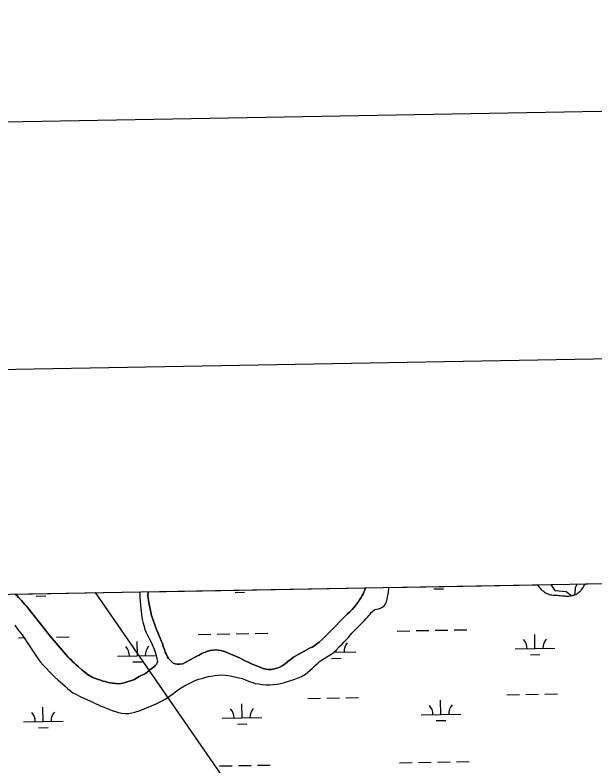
# Model space of a CAD drawing. Extents: x 3914892 to 3953151, y 242587 to 268572.
# Drawn here: x 3937056 to 3938519, y 266092 to 267989 of the extents above; entities that cross this region are included whole.
import ezdxf

# ---------------------------------------------------------------- set-up
doc = ezdxf.new("R2010")
doc.units = 0
for name, color, linetype in [('G-ANNO-NPLT', 7, 'Continuous'), ('V-ANNO-SYMB', 7, 'Continuous'), ('V-GRID-FRAM', 7, 'Continuous'), ('V-RIVR-EDGE', 7, 'Continuous'), ('V-TOPO-SHOR', 7, 'Continuous'), ('V-UTIL-LINE', 7, 'Continuous'), ('V-WETL-SWMP', 7, 'Continuous')]:
    doc.layers.add(name, color=color, linetype=linetype)

msp = doc.modelspace()

# ---------------------------------------------------------------- linework, layer by layer
at = {"layer": 'G-ANNO-NPLT'}
msp.add_lwpolyline([(3915907.3, 243169.8), (3952568.1, 243825.7), (3952135.8, 267988.5), (3915475, 267332.6)], close=True, dxfattribs=at)
at = {"layer": 'V-ANNO-SYMB'}
msp.add_lwpolyline([(3918645.8, 243844), (3951723.7, 244435.8), (3951313.8, 267348.7), (3918235.9, 266756.9), (3918645.8, 243844)], dxfattribs=at)
at = {"layer": 'V-GRID-FRAM'}
msp.add_lwpolyline([(3918836.6, 266200.2), (3950733.3, 266770.9), (3951066.5, 248591.3), (3919153.9, 248020.4), (3918836.6, 266200.2)], dxfattribs=at)
at = {"layer": 'V-RIVR-EDGE'}
msp.add_lwpolyline([(3938408.1, 266550.4), (3938417.8, 266535.4), (3938446.6, 266532.9), (3938460.4, 266522.9), (3938469.2, 266525.4), (3938470.5, 266542.9), (3938473.9, 266551.6)], dxfattribs=at)
at = {"layer": 'V-TOPO-SHOR'}
for points in [[(3937637.3, 266309.3), (3937644.8, 266306.4), (3937649.8, 266304.4), (3937655.5, 266302.6), (3937662, 266300.7), (3937669.9, 266299.1), (3937680.1, 266297.8), (3937688.9, 266296.8), (3937698.9, 266297.1), (3937707.4, 266297.7), (3937716.8, 266298.9), (3937725.5, 266300.5), (3937733.1, 266302.4), (3937761.4, 266311.1), (3937770.5, 266314.4), (3937778.3, 266317.8), (3937788.8, 266323.8), (3937805.5, 266338), (3937810, 266342.5), (3937814.2, 266346.9), (3937819.4, 266351.8), (3937824.1, 266355.5), (3937829.3, 266359.2), (3937859.8, 266379), (3937864.9, 266383.4), (3937874.9, 266393.5), (3937880.9, 266399.8), (3937885.7, 266404.8), (3937891.3, 266410.9), (3937896.8, 266416.8), (3937902.1, 266422.9), (3937906, 266427.2), (3937936.7, 266458.9), (3937942.2, 266464.6), (3937946.2, 266469.1), (3937948.8, 266472.3), (3937951.8, 266475.8), (3937953.6, 266478), (3937955.6, 266480.2), (3937957.5, 266482.3), (3937960.4, 266484.7), (3937964, 266486.9), (3937967.5, 266488.2), (3937972.7, 266489), (3937977.8, 266490.3), (3937982.8, 266492.9), (3937987.2, 266496.4), (3937989.7, 266499.7), (3937992.8, 266506.5), (3937994.5, 266512.9), (3937996, 266519.2), (3937997.5, 266525.8), (3937998.4, 266532), (3937998.8, 266539), (3937998.5, 266543.1)], [(3937894, 266475.1), (3937900.3, 266481.2), (3937906.3, 266487.6), (3937912.3, 266494.3), (3937917.2, 266500.5), (3937921.3, 266506.1), (3937925.3, 266512), (3937928.8, 266517.6), (3937931.8, 266522.8), (3937934.1, 266527), (3937936.1, 266531.3), (3937938.6, 266536.1), (3937940.3, 266540.7), (3937940.7, 266542.1)], [(3937055.8, 266526.2), (3937060.9, 266521.4), (3937064.6, 266517.6), (3937071.8, 266509.9), (3937076.3, 266505), (3937080.7, 266499.9), (3937085.1, 266494.7), (3937091.1, 266487.3), (3937097.5, 266479.4), (3937103.8, 266471.1), (3937141.9, 266422.9), (3937148.1, 266415.1), (3937154.1, 266407.7), (3937189.8, 266366.7), (3937193.3, 266363.3), (3937196.9, 266359.7), (3937200.7, 266356.1), (3937204.6, 266352.5), (3937209, 266348.4), (3937215.7, 266342.6), (3937224, 266335.2), (3937232.4, 266328), (3937239.9, 266321.8), (3937249.9, 266316.1), (3937253.9, 266314.4), (3937258.8, 266312.6), (3937265.9, 266310.3), (3937271.8, 266308.4), (3937277.1, 266306.6), (3937283.5, 266305), (3937290.5, 266303.2), (3937296.8, 266301.9), (3937302.3, 266300.9), (3937309.6, 266300), (3937316.4, 266299.9), (3937323.8, 266300.4), (3937331.2, 266301.9), (3937357.5, 266310.7), (3937362.4, 266313.8), (3937369, 266317.9), (3937373.6, 266320.4), (3937378.2, 266322.5), (3937381.8, 266324.1), (3937385.3, 266325.8), (3937388.1, 266327.7), (3937390.3, 266329.6), (3937393.8, 266333.2), (3937396.6, 266335.3), (3937400.9, 266338.3), (3937405.1, 266341.3), (3937408, 266343.6), (3937410.5, 266346.4), (3937412.6, 266349.3), (3937413.5, 266350.7), (3937414.8, 266354), (3937415.3, 266355.5)], [(3937370.1, 266531.8), (3937370.3, 266525.9), (3937370.8, 266518.3), (3937371.8, 266507.6), (3937372.3, 266498.4), (3937373.1, 266490.6), (3937373.9, 266483), (3937375, 266474.7), (3937375.6, 266469.2), (3937376.7, 266462.1), (3937378.4, 266455.2), (3937381.3, 266444.3), (3937383.6, 266436.7), (3937385.5, 266430.6), (3937390.4, 266420.7), (3937394.9, 266412.3), (3937399.8, 266402.7), (3937403.6, 266394.8), (3937406.6, 266386.9), (3937409.1, 266379.8), (3937411.4, 266372.3), (3937412.8, 266367), (3937413.9, 266362.3), (3937415.3, 266355.5)], [(3937391.4, 266532.2), (3937390.7, 266520.7), (3937391.2, 266516), (3937392.1, 266510.5), (3937393, 266505), (3937400.2, 266471.9), (3937413, 266436.4), (3937416.2, 266429.4), (3937419.7, 266421.1), (3937422.2, 266414.8), (3937424.8, 266408.4), (3937427.4, 266401.2), (3937429.8, 266393.8), (3937432.6, 266386), (3937434.9, 266379.8), (3937437.1, 266374.9), (3937440.5, 266367.3), (3937443.2, 266363.3), (3937447.9, 266358.2), (3937452.2, 266354.1), (3937455, 266351.9), (3937459.4, 266350.2), (3937464.4, 266349), (3937471.3, 266349), (3937479.1, 266350.3), (3937506.9, 266364.9), (3937514.7, 266369.1), (3937520.1, 266372), (3937525.3, 266374.9), (3937530.6, 266377.7), (3937536.5, 266379.8), (3937541.7, 266381.7), (3937548.5, 266383.6), (3937554.5, 266384.6), (3937560.9, 266385), (3937567.8, 266384.5), (3937574.9, 266383.4), (3937584.2, 266381), (3937622.1, 266365.1), (3937628.2, 266361.6), (3937636, 266357.7), (3937644.4, 266353.9), (3937652.6, 266350.3), (3937662.3, 266346), (3937667.8, 266343.8), (3937681.9, 266338.2), (3937688.6, 266336.3), (3937694.7, 266335.5), (3937702.1, 266335.4), (3937710.7, 266337.2), (3937716, 266338.7), (3937722.4, 266340.9), (3937730.1, 266344.6), (3937737.6, 266350), (3937744.5, 266355.7), (3937750.4, 266360.2), (3937758.7, 266366.7), (3937800.1, 266390), (3937805.2, 266392.5), (3937811.9, 266396.1), (3937817.7, 266400.3), (3937823.3, 266404.8), (3937830.7, 266411.5), (3937853.3, 266434.2), (3937886.4, 266467.6), (3937894, 266475.1)], [(3937055.4, 266447.6), (3937060.3, 266440.1), (3937065.4, 266433.3), (3937073.4, 266423.4), (3937094.3, 266391), (3937114.6, 266361.3), (3937120, 266354.1), (3937126.6, 266346.4), (3937134.3, 266338.8), (3937143.2, 266329.3), (3937149.3, 266322.7), (3937155, 266317.3), (3937163.7, 266309.6), (3937181.8, 266293.2), (3937188.2, 266287.6), (3937196.1, 266281.2), (3937201.6, 266276.8), (3937207, 266274.1), (3937223.3, 266265.7), (3937251.6, 266253), (3937257.9, 266249.9), (3937264.3, 266247.1), (3937272.4, 266243.5), (3937280.1, 266240.2), (3937301.1, 266232), (3937309, 266229.6), (3937317.1, 266227.3), (3937324.8, 266225.3), (3937333.8, 266224.2), (3937341.9, 266224.5), (3937350.3, 266226.1), (3937357.9, 266228), (3937371.8, 266232.4), (3937412.1, 266249), (3937426.9, 266256.6), (3937436.5, 266261.5), (3937448.3, 266270), (3937456.6, 266275.8), (3937464.8, 266282.3), (3937473.5, 266288.8), (3937483.1, 266294.7), (3937497.1, 266301.2), (3937512.3, 266308.4), (3937519.6, 266311), (3937527.1, 266313.3), (3937535, 266315.5), (3937543.6, 266317.7), (3937550.8, 266318.9), (3937559.7, 266320.4), (3937569.4, 266321.5), (3937577.3, 266321.9), (3937586.2, 266321.7), (3937594.7, 266320.9), (3937621.6, 266314.9), (3937628.5, 266312.9), (3937637.3, 266309.3)]]:
    msp.add_lwpolyline(points, dxfattribs=at)
at = {"layer": 'V-UTIL-LINE'}
msp.add_lwpolyline([(3937257.7, 266529.8), (3940896.3, 261259), (3942305.5, 257189.6), (3945242.9, 251786.9), (3947661.4, 248530.4)], dxfattribs=at)
at = {"layer": 'V-WETL-SWMP'}
for p, q in [((3937391.4, 266532.2), (3937940.7, 266542.1)), ((3937938.6, 266536.1), (3937936.1, 266531.3)), ((3937940.3, 266540.7), (3937938.6, 266536.1)), ((3937940.7, 266542.1), (3937940.3, 266540.7)), ((3937998.4, 266532), (3937998.8, 266539)), ((3937998.5, 266543.1), (3938373.9, 266549.8)), ((3937998.8, 266539), (3937998.5, 266543.1)), ((3938112.7, 266539.2), (3938136.7, 266539.7)), ((3938373.9, 266549.8), (3938376.2, 266546.8)), ((3938376.2, 266546.8), (3938378.4, 266543.8)), ((3938378.4, 266543.8), (3938380.7, 266541.1)), ((3938380.7, 266541.1), (3938383.7, 266538)), ((3938383.7, 266538), (3938386.4, 266535.6)), ((3938481.7, 266533.3), (3938484.3, 266536.1)), ((3938484.3, 266536.1), (3938487, 266539.3)), ((3938487, 266539.3), (3938489.3, 266542.8)), ((3938489.3, 266542.8), (3938491.2, 266545.9)), ((3938491.2, 266545.9), (3938493, 266548.9)), ((3938493, 266548.9), (3938495.1, 266551.6)), ((3938495.1, 266551.6), (3938495.4, 266552)), ((3938495.4, 266552), (3938581.2, 266553.5)), ((3937055.8, 266526.2), (3937370.1, 266531.8)), ((3937060.9, 266521.4), (3937055.8, 266526.2)), ((3937064.6, 266517.6), (3937060.9, 266521.4)), ((3937071.8, 266509.9), (3937064.6, 266517.6)), ((3937109.1, 266521.3), (3937133.1, 266521.7)), ((3937370.1, 266531.8), (3937370.3, 266525.9)), ((3937370.3, 266525.9), (3937370.8, 266518.3)), ((3937370.8, 266518.3), (3937371.8, 266507.6)), ((3937390.7, 266520.7), (3937391.4, 266532.2)), ((3937391.2, 266516), (3937390.7, 266520.7)), ((3937610.9, 266530.3), (3937634.9, 266530.7)), ((3937928.8, 266517.6), (3937925.3, 266512)), ((3937931.8, 266522.8), (3937928.8, 266517.6)), ((3937934.1, 266527), (3937931.8, 266522.8)), ((3937936.1, 266531.3), (3937934.1, 266527)), ((3937994.5, 266512.9), (3937996, 266519.2)), ((3937996, 266519.2), (3937997.5, 266525.8)), ((3937997.5, 266525.8), (3937998.4, 266532)), ((3938386.4, 266535.6), (3938389.3, 266533.2)), ((3938389.3, 266533.2), (3938391.8, 266531.3)), ((3938391.8, 266531.3), (3938394.4, 266529.6)), ((3938394.4, 266529.6), (3938397.4, 266527.7)), ((3938397.4, 266527.7), (3938400.3, 266526.4)), ((3938400.3, 266526.4), (3938404, 266525.1)), ((3938404, 266525.1), (3938407, 266524.3)), ((3938407, 266524.3), (3938410.6, 266523.9)), ((3938410.6, 266523.9), (3938414.1, 266523.8)), ((3938414.1, 266523.8), (3938417.3, 266523.6)), ((3938417.3, 266523.6), (3938421.2, 266523.4)), ((3938421.2, 266523.4), (3938424.6, 266523.2)), ((3938424.6, 266523.2), (3938427.9, 266522.9)), ((3938427.9, 266522.9), (3938431, 266522.7)), ((3938431, 266522.7), (3938435.3, 266522.1)), ((3938435.3, 266522.1), (3938439.2, 266521.7)), ((3938439.2, 266521.7), (3938443, 266521.4)), ((3938443, 266521.4), (3938446, 266521)), ((3938446, 266521), (3938450.2, 266520.9)), ((3938450.2, 266520.9), (3938453.5, 266521)), ((3938453.5, 266521), (3938458, 266521.5)), ((3938458, 266521.5), (3938461.1, 266522.2)), ((3938461.1, 266522.2), (3938464.1, 266522.9)), ((3938464.1, 266522.9), (3938467.7, 266524)), ((3938467.7, 266524), (3938470.8, 266525)), ((3938470.8, 266525), (3938473.5, 266526.6)), ((3938473.5, 266526.6), (3938476.4, 266528.6)), ((3938476.4, 266528.6), (3938478.9, 266530.9)), ((3938478.9, 266530.9), (3938481.7, 266533.3)), ((3937076.3, 266505), (3937071.8, 266509.9)), ((3937080.7, 266499.9), (3937076.3, 266505)), ((3937085.1, 266494.7), (3937080.7, 266499.9)), ((3937371.8, 266507.6), (3937372.3, 266498.4)), ((3937372.3, 266498.4), (3937373.1, 266490.6)), ((3937392.1, 266510.5), (3937391.2, 266516)), ((3937393, 266505), (3937392.1, 266510.5)), ((3937400.2, 266471.9), (3937393, 266505)), ((3937917.2, 266500.5), (3937912.3, 266494.3)), ((3937921.3, 266506.1), (3937917.2, 266500.5)), ((3937925.3, 266512), (3937921.3, 266506.1)), ((3937987.2, 266496.4), (3937989.7, 266499.7)), ((3937989.7, 266499.7), (3937992.8, 266506.5)), ((3937992.8, 266506.5), (3937994.5, 266512.9)), ((3937091.1, 266487.3), (3937085.1, 266494.7)), ((3937097.5, 266479.4), (3937091.1, 266487.3)), ((3937103.8, 266471.1), (3937097.5, 266479.4)), ((3937373.1, 266490.6), (3937373.9, 266483)), ((3937373.9, 266483), (3937375, 266474.7)), ((3937900.3, 266481.2), (3937894, 266475.1)), ((3937906.3, 266487.6), (3937900.3, 266481.2)), ((3937912.3, 266494.3), (3937906.3, 266487.6)), ((3937953.6, 266478), (3937955.6, 266480.2)), ((3937955.6, 266480.2), (3937957.5, 266482.3)), ((3937957.5, 266482.3), (3937960.4, 266484.7)), ((3937960.4, 266484.7), (3937964, 266486.9)), ((3937964, 266486.9), (3937967.5, 266488.2)), ((3937967.5, 266488.2), (3937972.7, 266489)), ((3937972.7, 266489), (3937977.8, 266490.3)), ((3937977.8, 266490.3), (3937982.8, 266492.9)), ((3937982.8, 266492.9), (3937987.2, 266496.4)), ((3937141.9, 266422.9), (3937103.8, 266471.1)), ((3937375, 266474.7), (3937375.6, 266469.2)), ((3937375.6, 266469.2), (3937376.7, 266462.1)), ((3937376.7, 266462.1), (3937378.4, 266455.2)), ((3937413, 266436.4), (3937400.2, 266471.9)), ((3937886.4, 266467.6), (3937853.3, 266434.2)), ((3937894, 266475.1), (3937886.4, 266467.6)), ((3937936.7, 266458.9), (3937942.2, 266464.6)), ((3937942.2, 266464.6), (3937946.2, 266469.1)), ((3937946.2, 266469.1), (3937948.8, 266472.3)), ((3937948.8, 266472.3), (3937951.8, 266475.8)), ((3937951.8, 266475.8), (3937953.6, 266478)), ((3937055.4, 266447.6), (3937060.3, 266440.1)), ((3937378.4, 266455.2), (3937381.3, 266444.3)), ((3937381.3, 266444.3), (3937383.6, 266436.7)), ((3937906, 266427.2), (3937936.7, 266458.9)), ((3937060.3, 266440.1), (3937065.4, 266433.3)), ((3937065.4, 266433.3), (3937073.4, 266423.4)), ((3937073.4, 266423.4), (3937094.3, 266391)), ((3937148.1, 266415.1), (3937141.9, 266422.9)), ((3937383.6, 266436.7), (3937385.5, 266430.6)), ((3937385.5, 266430.6), (3937390.4, 266420.7)), ((3937416.2, 266429.4), (3937413, 266436.4)), ((3937419.7, 266421.1), (3937416.2, 266429.4)), ((3937517.9, 266423.9), (3937549.9, 266424.5)), ((3937565.9, 266424.8), (3937597.9, 266425.4)), ((3937613.9, 266425.7), (3937645.9, 266426.2)), ((3937661.9, 266426.5), (3937693.9, 266427.1)), ((3937853.3, 266434.2), (3937830.7, 266411.5)), ((3937896.8, 266416.8), (3937902.1, 266422.9)), ((3937902.1, 266422.9), (3937906, 266427.2)), ((3938019.8, 266432.9), (3938051.8, 266433.5)), ((3938067.8, 266433.8), (3938099.7, 266434.3)), ((3938115.7, 266434.6), (3938147.7, 266435.2)), ((3938163.7, 266435.5), (3938195.7, 266436.1)), ((3938367.9, 266388.4), (3938367.3, 266424.4)), ((3937064.1, 266415.8), (3937078.2, 266416.1)), ((3937154.1, 266407.7), (3937148.1, 266415.1)), ((3937189.8, 266366.7), (3937154.1, 266407.7)), ((3937160.1, 266417.5), (3937192.1, 266418.1)), ((3937364.3, 266370.4), (3937363.6, 266406.4)), ((3937390.4, 266420.7), (3937394.9, 266412.3)), ((3937394.9, 266412.3), (3937399.8, 266402.7)), ((3937422.2, 266414.8), (3937419.7, 266421.1)), ((3937424.8, 266408.4), (3937422.2, 266414.8)), ((3937427.4, 266401.2), (3937424.8, 266408.4)), ((3937823.3, 266404.8), (3937817.7, 266400.3)), ((3937830.7, 266411.5), (3937823.3, 266404.8)), ((3937880.9, 266399.8), (3937885.7, 266404.8)), ((3937885.7, 266404.8), (3937891.3, 266410.9)), ((3937891.3, 266410.9), (3937896.8, 266416.8)), ((3937094.3, 266391), (3937114.6, 266361.3)), ((3937399.8, 266402.7), (3937403.6, 266394.8)), ((3937403.6, 266394.8), (3937406.5, 266386.9)), ((3937406.5, 266386.9), (3937409.1, 266379.8)), ((3937429.8, 266393.8), (3937427.4, 266401.2)), ((3937432.6, 266386), (3937429.8, 266393.8)), ((3937434.9, 266379.8), (3937432.6, 266386)), ((3937554.5, 266384.6), (3937548.5, 266383.6)), ((3937560.9, 266385), (3937554.5, 266384.6)), ((3937567.8, 266384.5), (3937560.9, 266385)), ((3937574.9, 266383.4), (3937567.8, 266384.5)), ((3937800.1, 266390), (3937758.7, 266366.7)), ((3937805.2, 266392.5), (3937800.1, 266390)), ((3937811.9, 266396.1), (3937805.2, 266392.5)), ((3937817.7, 266400.3), (3937811.9, 266396.1)), ((3937864.9, 266383.4), (3937874.9, 266393.5)), ((3937866.1, 266379.4), (3937866, 266384.5)), ((3937874.9, 266393.5), (3937880.9, 266399.8)), ((3938317.9, 266387.5), (3938417.9, 266389.3)), ((3937193.3, 266363.3), (3937189.8, 266366.7)), ((3937314.3, 266369.5), (3937411.7, 266371.3)), ((3937409.1, 266379.8), (3937411.4, 266372.3)), ((3937411.4, 266372.3), (3937412.8, 266367)), ((3937412.8, 266367), (3937413.9, 266362.3)), ((3937437.1, 266374.9), (3937434.9, 266379.8)), ((3937440.5, 266367.3), (3937437.1, 266374.9)), ((3937443.2, 266363.3), (3937440.5, 266367.3)), ((3937514.7, 266369.1), (3937506.9, 266364.9)), ((3937520.1, 266372), (3937514.7, 266369.1)), ((3937525.3, 266374.9), (3937520.1, 266372)), ((3937530.6, 266377.7), (3937525.3, 266374.9)), ((3937536.5, 266379.8), (3937530.6, 266377.7)), ((3937541.7, 266381.7), (3937536.5, 266379.8)), ((3937548.5, 266383.6), (3937541.7, 266381.7)), ((3937584.2, 266381), (3937574.9, 266383.4)), ((3937622.1, 266365.1), (3937584.2, 266381)), ((3937628.2, 266361.6), (3937622.1, 266365.1)), ((3937758.7, 266366.7), (3937750.4, 266360.2)), ((3937829.3, 266359.2), (3937859.8, 266379)), ((3937859.8, 266379), (3937864.9, 266383.4)), ((3937860.2, 266379.3), (3937916.1, 266380.3)), ((3938356.2, 266372.7), (3938380.2, 266373.2)), ((3937114.6, 266361.3), (3937120, 266354.1)), ((3937120, 266354.1), (3937126.6, 266346.4)), ((3937126.6, 266346.4), (3937134.3, 266338.8)), ((3937196.9, 266359.7), (3937193.3, 266363.3)), ((3937200.7, 266356.1), (3937196.9, 266359.7)), ((3937204.6, 266352.5), (3937200.7, 266356.1)), ((3937209, 266348.4), (3937204.6, 266352.5)), ((3937215.7, 266342.6), (3937209, 266348.4)), ((3937352.6, 266354.8), (3937376.5, 266355.2)), ((3937410.5, 266346.4), (3937408, 266343.6)), ((3937412.6, 266349.3), (3937410.5, 266346.4)), ((3937413.5, 266350.8), (3937412.6, 266349.3)), ((3937414.8, 266354), (3937413.5, 266350.8)), ((3937413.9, 266362.3), (3937415.3, 266355.5)), ((3937415.3, 266355.5), (3937414.8, 266354)), ((3937447.9, 266358.2), (3937443.2, 266363.3)), ((3937452.2, 266354.1), (3937447.9, 266358.2)), ((3937455, 266351.9), (3937452.2, 266354.1)), ((3937459.4, 266350.2), (3937455, 266351.9)), ((3937464.4, 266349), (3937459.4, 266350.2)), ((3937471.3, 266349), (3937464.4, 266349)), ((3937479.1, 266350.3), (3937471.3, 266349)), ((3937506.9, 266364.9), (3937479.1, 266350.3)), ((3937636, 266357.7), (3937628.2, 266361.6)), ((3937644.4, 266353.9), (3937636, 266357.7)), ((3937652.6, 266350.3), (3937644.4, 266353.9)), ((3937662.3, 266346), (3937652.6, 266350.3)), ((3937737.6, 266350), (3937730.1, 266344.6)), ((3937744.5, 266355.7), (3937737.6, 266350)), ((3937750.4, 266360.2), (3937744.5, 266355.7)), ((3937810, 266342.5), (3937814.2, 266346.9)), ((3937814.2, 266346.9), (3937819.4, 266351.8)), ((3937819.4, 266351.8), (3937824.1, 266355.5)), ((3937824.1, 266355.5), (3937829.3, 266359.2)), ((3937854.4, 266363.8), (3937878.4, 266364.2)), ((3937134.3, 266338.8), (3937143.2, 266329.3)), ((3937143.2, 266329.3), (3937149.3, 266322.7)), ((3937224, 266335.2), (3937215.7, 266342.6)), ((3937232.4, 266328), (3937224, 266335.2)), ((3937239.9, 266321.8), (3937232.4, 266328)), ((3937388.1, 266327.7), (3937385.3, 266325.8)), ((3937390.3, 266329.6), (3937388.1, 266327.7)), ((3937393.8, 266333.2), (3937390.3, 266329.6)), ((3937396.6, 266335.3), (3937393.8, 266333.2)), ((3937400.9, 266338.3), (3937396.6, 266335.3)), ((3937405.1, 266341.3), (3937400.9, 266338.3)), ((3937408, 266343.6), (3937405.1, 266341.3)), ((3937667.8, 266343.8), (3937662.3, 266346)), ((3937681.9, 266338.2), (3937667.8, 266343.8)), ((3937688.6, 266336.3), (3937681.9, 266338.2)), ((3937694.7, 266335.5), (3937688.6, 266336.3)), ((3937702.1, 266335.4), (3937694.7, 266335.5)), ((3937710.7, 266337.2), (3937702.1, 266335.4)), ((3937716, 266338.7), (3937710.7, 266337.2)), ((3937722.4, 266340.9), (3937716, 266338.7)), ((3937730.1, 266344.6), (3937722.4, 266340.9)), ((3937788.8, 266323.8), (3937805.5, 266338)), ((3937805.5, 266338), (3937810, 266342.5)), ((3937149.3, 266322.7), (3937155, 266317.3)), ((3937155, 266317.3), (3937163.7, 266309.6)), ((3937163.7, 266309.6), (3937181.8, 266293.2)), ((3937249.9, 266316.1), (3937239.9, 266321.8)), ((3937253.9, 266314.4), (3937249.9, 266316.1)), ((3937258.8, 266312.6), (3937253.9, 266314.4)), ((3937265.9, 266310.3), (3937258.8, 266312.6)), ((3937271.8, 266308.4), (3937265.9, 266310.3)), ((3937277.1, 266306.6), (3937271.8, 266308.4)), ((3937357.5, 266310.7), (3937331.2, 266301.9)), ((3937362.4, 266313.8), (3937357.5, 266310.7)), ((3937369, 266317.9), (3937362.4, 266313.8)), ((3937373.6, 266320.4), (3937369, 266317.9)), ((3937378.2, 266322.5), (3937373.6, 266320.4)), ((3937381.8, 266324.1), (3937378.2, 266322.5)), ((3937385.3, 266325.8), (3937381.8, 266324.1)), ((3937497.1, 266301.2), (3937512.3, 266308.4)), ((3937512.3, 266308.4), (3937519.6, 266311)), ((3937519.6, 266311), (3937527.1, 266313.3)), ((3937527.1, 266313.3), (3937535, 266315.5)), ((3937535, 266315.5), (3937543.6, 266317.7)), ((3937543.6, 266317.7), (3937550.8, 266318.9)), ((3937550.8, 266318.9), (3937559.7, 266320.4)), ((3937559.7, 266320.4), (3937569.4, 266321.5)), ((3937569.4, 266321.5), (3937577.3, 266321.9)), ((3937577.3, 266321.9), (3937586.2, 266321.7)), ((3937586.2, 266321.7), (3937594.7, 266320.9)), ((3937594.7, 266320.9), (3937621.6, 266314.9)), ((3937621.6, 266314.9), (3937628.5, 266312.9)), ((3937628.5, 266312.9), (3937637.3, 266309.3)), ((3937637.3, 266309.3), (3937644.8, 266306.4)), ((3937733.1, 266302.4), (3937761.4, 266311.1)), ((3937761.4, 266311.1), (3937770.5, 266314.4)), ((3937770.5, 266314.4), (3937778.3, 266317.8)), ((3937778.3, 266317.8), (3937788.8, 266323.8)), ((3937181.8, 266293.2), (3937188.2, 266287.6)), ((3937283.5, 266305), (3937277.1, 266306.6)), ((3937290.5, 266303.2), (3937283.5, 266305)), ((3937296.8, 266301.9), (3937290.5, 266303.2)), ((3937302.3, 266300.9), (3937296.8, 266301.9)), ((3937309.6, 266300), (3937302.3, 266300.9)), ((3937316.4, 266299.9), (3937309.6, 266300)), ((3937323.8, 266300.4), (3937316.4, 266299.9)), ((3937331.2, 266301.9), (3937323.8, 266300.4)), ((3937473.5, 266288.8), (3937483.1, 266294.7)), ((3937483.1, 266294.7), (3937497.1, 266301.2)), ((3937644.8, 266306.4), (3937649.8, 266304.4)), ((3937649.8, 266304.4), (3937655.5, 266302.6)), ((3937655.5, 266302.6), (3937662, 266300.7)), ((3937662, 266300.7), (3937669.9, 266299.1)), ((3937669.9, 266299.1), (3937680.1, 266297.8)), ((3937680.1, 266297.8), (3937688.9, 266296.8)), ((3937688.9, 266296.8), (3937698.9, 266297.1)), ((3937698.9, 266297.1), (3937707.4, 266297.7)), ((3937707.4, 266297.7), (3937716.8, 266298.9)), ((3937716.8, 266298.9), (3937725.5, 266300.5)), ((3937725.5, 266300.5), (3937733.1, 266302.4)), ((3937188.2, 266287.6), (3937196.1, 266281.2)), ((3937196.1, 266281.2), (3937201.6, 266276.8)), ((3937201.6, 266276.8), (3937207, 266274.1)), ((3937207, 266274.1), (3937223.3, 266265.7)), ((3937448.3, 266270), (3937456.6, 266275.8)), ((3937456.6, 266275.8), (3937464.8, 266282.3)), ((3937464.8, 266282.3), (3937473.5, 266288.8)), ((3938296.6, 266271.7), (3938328.6, 266272.2)), ((3938344.6, 266272.5), (3938376.6, 266273.1)), ((3938392.6, 266273.4), (3938424.6, 266274)), ((3937223.3, 266265.7), (3937251.6, 266253)), ((3937251.6, 266253), (3937257.9, 266249.9)), ((3937412.1, 266249), (3937426.9, 266256.6)), ((3937426.9, 266256.6), (3937436.5, 266261.5)), ((3937436.5, 266261.5), (3937448.3, 266270)), ((3937794.8, 266262.7), (3937826.8, 266263.3)), ((3937842.8, 266263.5), (3937874.8, 266264.1)), ((3937890.8, 266264.4), (3937922.8, 266265)), ((3938130.4, 266222.3), (3938129.7, 266258.2)), ((3937126.7, 266204.3), (3937126.1, 266240.3)), ((3937257.9, 266249.9), (3937264.3, 266247.1)), ((3937264.3, 266247.1), (3937272.4, 266243.5)), ((3937272.4, 266243.5), (3937280.1, 266240.2)), ((3937280.1, 266240.2), (3937301.1, 266232)), ((3937357.9, 266228), (3937371.8, 266232.4)), ((3937371.8, 266232.4), (3937412.1, 266249)), ((3937628.6, 266213.3), (3937627.9, 266249.3)), ((3937301.1, 266232), (3937309, 266229.6)), ((3937309, 266229.6), (3937317.1, 266227.3)), ((3937317.1, 266227.3), (3937324.8, 266225.3)), ((3937324.8, 266225.3), (3937333.8, 266224.2)), ((3937333.8, 266224.2), (3937341.9, 266224.5)), ((3937341.9, 266224.5), (3937350.3, 266226.1)), ((3937350.3, 266226.1), (3937357.9, 266228)), ((3937578.6, 266212.4), (3937678.6, 266214.2)), ((3938080.4, 266221.4), (3938180.4, 266223.1)), ((3937076.7, 266203.4), (3937176.7, 266205.2)), ((3937616.8, 266197.6), (3937640.8, 266198.1)), ((3938118.7, 266206.6), (3938142.7, 266207)), ((3937115, 266188.7), (3937139, 266189.1)), ((3938025.7, 266100.3), (3938057.7, 266100.9)), ((3938073.7, 266101.1), (3938105.7, 266101.7)), ((3938121.7, 266102), (3938153.7, 266102.6)), ((3938169.7, 266102.9), (3938201.7, 266103.4)), ((3937571.9, 266092.2), (3937603.9, 266092.7)), ((3937619.9, 266093), (3937651.9, 266093.6)), ((3937667.9, 266093.9), (3937699.9, 266094.5))]:
    msp.add_line(p, q, dxfattribs=at)
for centre, start, end in [((3937921.3, 266380.9), 140.2532, 181.7968), ((3938312.7, 266387.9), 0.2532, 41.7968), ((3938423.2, 266389.9), 140.2532, 181.7968), ((3937309, 266369.9), 0.2532, 41.7968), ((3937419.5, 266371.9), 140.2532, 181.7968), ((3937573.3, 266212.8), 0.2532, 41.7968), ((3937683.8, 266214.7), 140.2532, 181.7968), ((3938075.1, 266221.7), 0.2532, 41.7968), ((3938185.6, 266223.7), 140.2532, 181.7968), ((3937071.5, 266203.8), 0.2532, 41.7968), ((3937182, 266205.8), 140.2532, 181.7968)]:
    msp.add_arc(centre, 35.2, start, end, dxfattribs=at)

doc.saveas('drawing.dxf')
